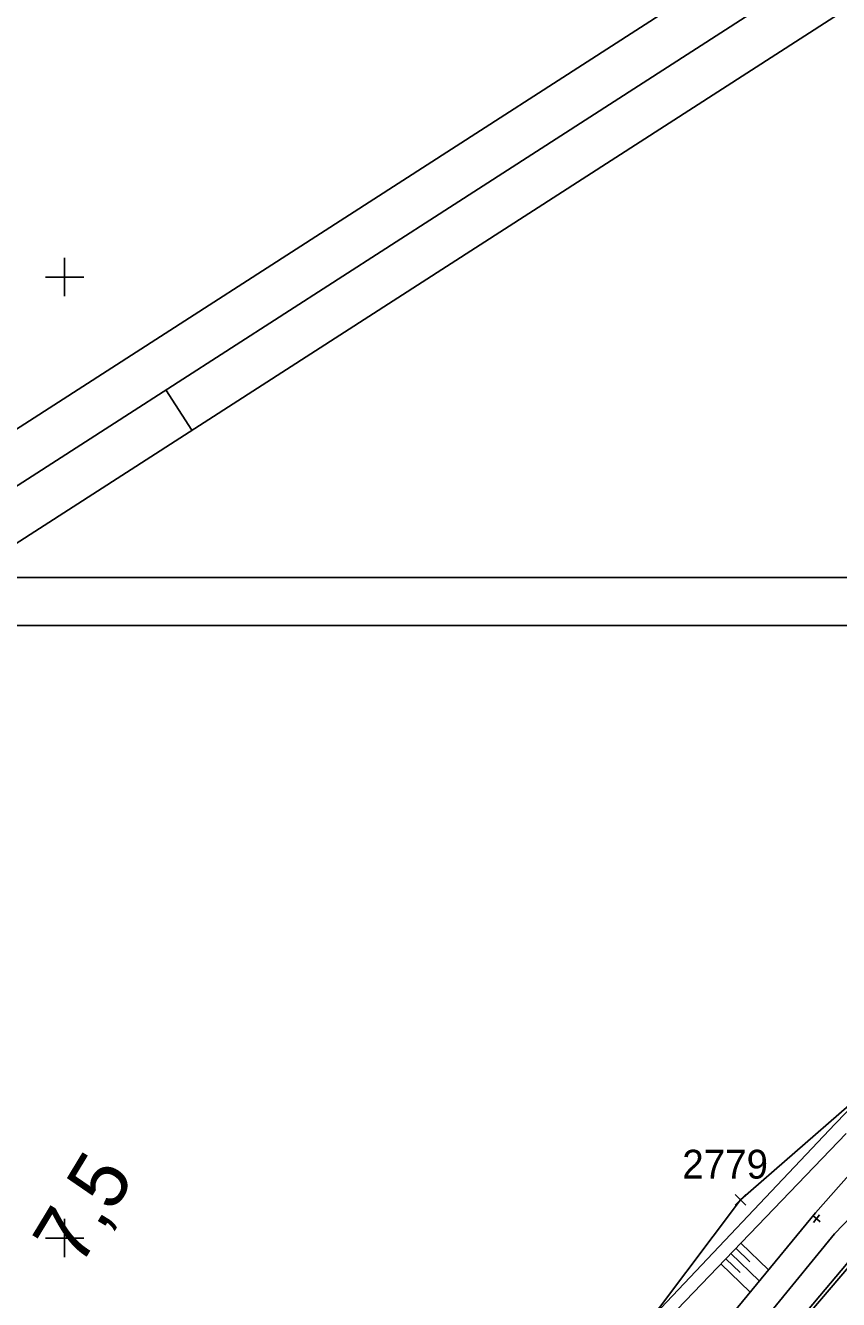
# Model space of a CAD drawing. Extents: x -866402 to -860377, y -1041908 to -1038598.
# Drawn here: x -864204.1 to -864119.5, y -1040106.4 to -1039973.8 of the extents above; entities that cross this region are included whole.
import ezdxf

# ---------------------------------------------------------------- set-up
doc = ezdxf.new("R2010")
doc.units = 0
for name, color, linetype in [('PS 02 trasa', 7, 'Continuous'), ('SZDC', 7, 'Continuous'), ('Vrstva 1', 7, 'Continuous'), ('Vrstva 17', 7, 'Continuous'), ('Vrstva 48', 7, 'Continuous'), ('Vrstva 49', 7, 'Continuous'), ('Vrstva 5', 7, 'Continuous'), ('Vrstva 60', 7, 'Continuous'), ('Vrstva 7', 7, 'Continuous')]:
    doc.layers.add(name, color=color, linetype=linetype)

msp = doc.modelspace()

# ---------------------------------------------------------------- linework, layer by layer
at = {"layer": 'PS 02 trasa'}
msp.add_lwpolyline([(-864155.58, -1040400.07), (-864161.43, -1040375.87), (-864167.16, -1040351.35), (-864172.74, -1040326.98), (-864175.56, -1040309.23), (-864177.87, -1040298.73), (-864179.78, -1040277.98), (-864179.83, -1040253.67), (-864177.4, -1040228.7), (-864172.43, -1040204.5), (-864165.11, -1040180.82), (-864155.55, -1040157.95), (-864143.61, -1040136.22), (-864129.7, -1040115.87), (-864113.83, -1040097.02), (-864096.04, -1040079.66), (-864076.53, -1040064.18), (-864055.25, -1040051.29), (-864047.55, -1040046.97), (-864033.97, -1040039.72), (-864010.83, -1040030.26), (-863987.46, -1040021.65), (-863963.9, -1040013.1)], dxfattribs=at)
at = {"layer": 'SZDC'}
msp.add_lwpolyline([(-864166.59, -1040404.08), (-864183.11, -1040343.21), (-864188.52, -1040328.17), (-864193.45, -1040314.46), (-864191.47, -1040260.59), (-864189.3, -1040232.88), (-864186.8, -1040219.04), (-864181.58, -1040190.19), (-864171.18, -1040161.96), (-864152.2, -1040126), (-864129.67, -1040096.01), (-864112.69, -1040081.23), (-864094.28, -1040060.46), (-864080.34, -1040044.74), (-864060.8, -1040033.92), (-864046.69, -1040023.39), (-864045.09, -1040022.87), (-864042.13, -1040021.93), (-864009.37, -1040020.27), (-863985.8, -1040008.31), (-863983.15, -1040006.97), (-863961.94, -1039999)], dxfattribs=at)
at = {"layer": 'Vrstva 1'}
msp.add_line((-864186.76, -1040015.94), (-864189.46, -1040011.74), dxfattribs=at)
for points in [[(-864208, -1040370.93), (-863148.52, -1039688.97), (-863309.26, -1039439.25), (-864368.75, -1040121.2)], [(-864361.83, -1040122.7), (-863310.76, -1039446.16), (-863155.43, -1039687.48), (-864206.5, -1040364.02)], [(-864205.01, -1040357.12), (-863334.71, -1039796.93), (-863484.63, -1039564.01), (-864354.93, -1040124.19)], [(-864354.93, -1040124.19), (-863484.63, -1039564.01), (-863334.71, -1039796.93), (-864205.01, -1040357.12)], [(-863999.23, -1041291.26), (-863999.23, -1040031.27), (-864296.22, -1040031.27), (-864296.22, -1041291.26)], [(-864291.22, -1041286.26), (-864291.22, -1040036.27), (-864004.23, -1040036.27), (-864004.23, -1041286.26)]]:
    msp.add_lwpolyline(points, close=True, dxfattribs=at)
msp.add_lwpolyline([(-864132.56, -1040115.09), (-864119.88, -1040099.56), (-864105.84, -1040084.96), (-864095.21, -1040075.28), (-864091.05, -1040071.77), (-864080.34, -1040063.44), (-864065.06, -1040053.13), (-864058.05, -1040048.94), (-864048.44, -1040043.7), (-864040.49, -1040039.77), (-864033.66, -1040036.63), (-864017.25, -1040029.8), (-864004.01, -1040024.76), (-863977.02, -1040014.93)], dxfattribs=at)
at = {"layer": 'Vrstva 17'}
for p, q in [((-864101.17, -1040068.78), (-864119.8, -1040088.12)), ((-864119.8, -1040088.12), (-864139.77, -1040109.21))]:
    msp.add_line(p, q, dxfattribs=at)
at = {"layer": 'Vrstva 48'}
for p, q in [((-864129.64, -1040100.52), (-864126.75, -1040103.29)), ((-864130.68, -1040101.6), (-864127.71, -1040104.45)), ((-864130.16, -1040101.06), (-864128.7, -1040102.47)), ((-864131.72, -1040102.69), (-864128.67, -1040105.62)), ((-864131.2, -1040102.15), (-864129.69, -1040103.59))]:
    msp.add_line(p, q, dxfattribs=at)
at = {"layer": 'Vrstva 49'}
for points in [[(-864154.9, -1040144.61), (-864144.1, -1040126.72), (-864135.12, -1040113.46), (-864121.87, -1040097.36), (-864113.84, -1040088.32)], [(-864118.68, -1040089.1), (-864138.76, -1040110.02), (-864148.95, -1040123.57), (-864159.2, -1040140.69)], [(-864103.43, -1040088.91), (-864117.2, -1040101.6), (-864129.91, -1040116.49), (-864138.88, -1040129.15), (-864149.69, -1040147.33)]]:
    msp.add_lwpolyline(points, dxfattribs=at)
at = {"layer": 'Vrstva 5'}
for p, q in [((-864200, -1039998), (-864200, -1040002)), ((-864202, -1040000), (-864198, -1040000)), ((-864200, -1040098), (-864200, -1040102)), ((-864202, -1040100), (-864198, -1040100))]:
    msp.add_line(p, q, dxfattribs=at)
at = {"layer": 'Vrstva 60'}
for p, q in [((-864129.22, -1040096.46), (-864130.22, -1040095.46)), ((-864129.22, -1040095.56), (-864130.22, -1040096.56)), ((-864130.12, -1040096.46), (-864129.12, -1040095.46)), ((-864130.12, -1040095.56), (-864129.12, -1040096.56)), ((-864129.67, -1040096.01), (-864129.67, -1040096.01))]:
    msp.add_line(p, q, dxfattribs=at)
at = {"layer": 'Vrstva 7'}
for p, q in [((-864122.14, -1040097.65), (-864121.37, -1040098.29)), ((-864122.07, -1040098.36), (-864121.44, -1040097.58))]:
    msp.add_line(p, q, dxfattribs=at)

# ---------------------------------------------------------------- texts
at = {"layer": 'Vrstva 60'}
msp.add_text('2779', height=3, dxfattribs=at).set_placement((-864135.72, -1040093.81))
at = {"layer": 'Vrstva 7'}
msp.add_text('7,5', height=6, rotation=58.8076, dxfattribs=at).set_placement((-864198.44, -1040103.16))

doc.saveas('drawing.dxf')
